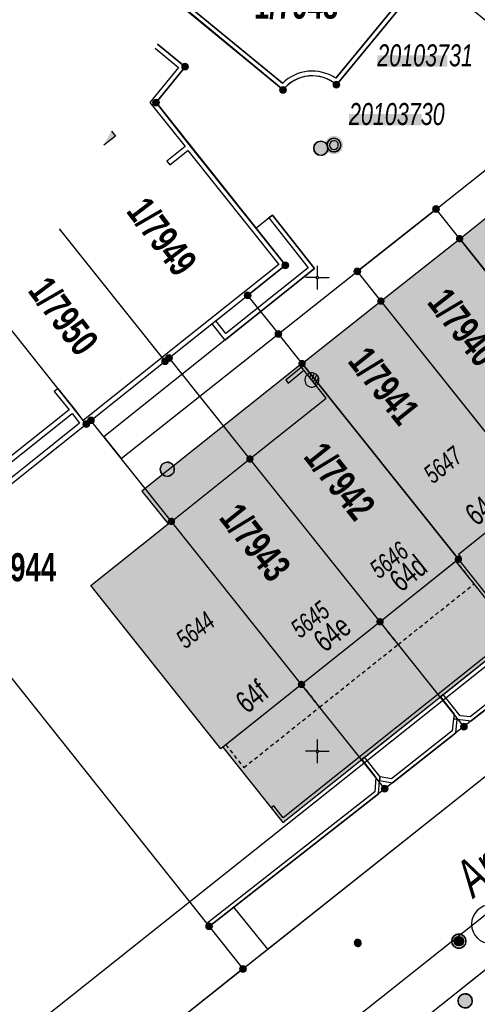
# Model space of a CAD drawing. Header units: metres. Extents: x 2695560 to 2696939, y 1260491 to 1262050.
# Tile 817 of 1005: x 2695960 to 2695984, y 1261686 to 1261738. Entities that reach past the tile are written whole.
import ezdxf

# ---------------------------------------------------------------- set-up
doc = ezdxf.new("R2010")
doc.units = ezdxf.units.M
doc.linetypes.add('AUSGEZOGEN', pattern=[0])
doc.linetypes.add('VERDECKT2_S2', pattern=[0.36, 0.2, -0.16])
for name, color, linetype in [('XR$1$AV_Flächen (EO)', 7, 'AUSGEZOGEN'), ('XR$1$AV_Gebäudeflächen (BB)', 7, 'AUSGEZOGEN'), ('XR$1$AV_Gebäudeflächen (EO)', 7, 'AUSGEZOGEN'), ('XR$1$AV_Gebäudeflächen ut.', 7, 'AUSGEZOGEN'), ('XR$1$AV_Grenzpunkte', 7, 'AUSGEZOGEN'), ('XR$1$AV_Grundstück-Nr.', 7, 'AUSGEZOGEN'), ('XR$1$AV_Haus-Nr.', 7, 'AUSGEZOGEN'), ('XR$1$AV_Koordinatennetzpunkte', 7, 'AUSGEZOGEN'), ('XR$1$AV_Lagefixpunkt-Nr.', 7, 'AUSGEZOGEN'), ('XR$1$AV_Lagefixpunkte', 7, 'AUSGEZOGEN'), ('XR$1$AV_Linien (BB)', 7, 'AUSGEZOGEN'), ('XR$1$AV_Linien (EO)', 7, 'AUSGEZOGEN'), ('XR$1$AV_Strassennamen', 7, 'AUSGEZOGEN'), ('XR$1$AV_Versicherung-Nr.', 7, 'AUSGEZOGEN'), ('XR$1$AW_LK_Schachtdeckel', 24, 'AUSGEZOGEN'), ('XR$1$FM_LK_SW_TRASSEKNOTEN', 94, 'AUSGEZOGEN'), ('XR$1$GR_Baum', 94, 'AUSGEZOGEN'), ('XR$1$Liegenschaftsgrenzen', 7, 'AUSGEZOGEN'), ('XR$1$PFAV', 255, 'AUSGEZOGEN'), ('XR$1$PFAW', 255, 'AUSGEZOGEN'), ('XR$1$PFWA', 255, 'AUSGEZOGEN'), ('XR$1$PFWFM', 255, 'AUSGEZOGEN'), ('XR$1$RP_Abstandslinie', 7, 'AUSGEZOGEN'), ('XR$1$WA_LK_Absperrarmatur', 171, 'AUSGEZOGEN'), ('XR$1$WA_LK_Hydrant', 171, 'AUSGEZOGEN')]:
    doc.layers.add(name, color=color, linetype=linetype)
doc.styles.add('ARIAL', font='arial.ttf')

# ---------------------------------------------------------------- blocks, each defined once
blk = doc.blocks.new('COMPLEXOBJECT_70')
at = {"layer": 'XR$1$AV_Linien (BB)', "color": 7, "linetype": 'AUSGEZOGEN', "transparency": 33554687}
blk.add_line((5972.393, 11689.554), (5998.19, 11710.06), dxfattribs=at)
for centre, radius, start, end in [((5968.704, 11747.172), 47.366, 309.323, 318.55), ((5968.975, 11743.539), 44.434, 311.1096, 312.0231)]:
    blk.add_arc(centre, radius, start, end, dxfattribs=at)
blk = doc.blocks.new('COMPLEXOBJECT_292')
at = {"layer": 'XR$1$AV_Linien (BB)', "color": 7, "linetype": 'AUSGEZOGEN', "transparency": 33554687}
blk.add_lwpolyline([(5969.98, 11677.403), (5986.51, 11690.58), (6001.22, 11702.29), (6003.7, 11704.25)], dxfattribs=at)
blk.add_arc((5967.725, 11749.441), 57.762, 308.52236, 313.15174, dxfattribs=at)
blk = doc.blocks.new('COMPLEXOBJECT_404')
at = {"layer": 'XR$1$AV_Linien (BB)', "color": 7, "linetype": 'AUSGEZOGEN', "transparency": 33554687}
blk.add_line((5912.025, 11634.345), (6002.081, 11705.837), dxfattribs=at)
blk = doc.blocks.new('COMPLEXOBJECT_595')
at = {"layer": 'XR$1$AV_Linien (BB)', "color": 7, "linetype": 'AUSGEZOGEN', "transparency": 33554687}
blk.add_line((5967.678, 11739.437), (5973.195, 11734.903), dxfattribs=at)
blk.add_lwpolyline([(5976.016, 11735.176), (5979.733, 11739.682), (5980.863, 11741.051), (5981.865, 11740.23), (5992.07, 11752.644), (5993.229, 11751.692), (5983.025, 11739.279), (5985.346, 11737.378)], dxfattribs=at)
for centre, radius, start, end in [((5974.738, 11733.664), 1.979, 95.5151, 141.2479), ((5974.737, 11733.658), 1.985, 49.8801, 95.4652)]:
    blk.add_arc(centre, radius, start, end, dxfattribs=at)
blk = doc.blocks.new('COMPLEXOBJECT_930')
at = {"layer": 'XR$1$AV_Flächen (EO)', "color": 7, "linetype": 'AUSGEZOGEN', "transparency": 33554687}
blk.add_line((5967.686, 11739.453), (5973.195, 11734.903), dxfattribs=at)
blk.add_lwpolyline([(5976.016, 11735.176), (5979.733, 11739.682), (5980.863, 11741.051)], dxfattribs=at)
for centre, radius, start, end in [((5974.741, 11733.657), 1.985, 94.8397, 141.1152), ((5974.74, 11733.663), 1.979, 49.8635, 94.846)]:
    blk.add_arc(centre, radius, start, end, dxfattribs=at)
blk = doc.blocks.new('COMPLEXOBJECT_1020')
at = {"layer": 'XR$1$AV_Linien (EO)', "color": 7, "linetype": 'AUSGEZOGEN', "transparency": 33554687}
blk.add_line((5967.805, 11739.678), (5973.17, 11735.248), dxfattribs=at)
blk.add_lwpolyline([(5975.975, 11735.519), (5979.547, 11739.849), (5980.657, 11741.195), (5982.76, 11743.743), (5982.188, 11744.221), (5980.96, 11745.247), (5981.12, 11745.439), (5982.156, 11744.573), (5983.361, 11746.038), (5985.51, 11748.652), (5986.735, 11750.142), (5990.099, 11754.232), (5992.165, 11756.746), (5990.423, 11758.147), (5990.58, 11758.342), (5992.519, 11756.782), (5990.308, 11754.093), (5986.928, 11749.983), (5985.862, 11748.686), (5986.44, 11748.227), (5993.697, 11757.019), (5992.789, 11757.739), (5992.944, 11757.935), (5994.052, 11757.056), (5986.477, 11747.879), (5985.703, 11748.493), (5983.566, 11745.894), (5982.348, 11744.413), (5983.111, 11743.776), (5980.863, 11741.051)], dxfattribs=at)
blk.add_arc((5974.739, 11733.66), 2.232, 56.3819, 134.6549, dxfattribs=at)
blk = doc.blocks.new('COMPLEXOBJECT_1224')
at = {"layer": 'XR$1$Liegenschaftsgrenzen', "color": 7, "linetype": 'AUSGEZOGEN', "transparency": 33554687}
for p, q in [((5979.733, 11739.682), (5976.016, 11735.176)), ((5973.195, 11734.903), (5967.678, 11739.437))]:
    blk.add_line(p, q, dxfattribs=at)
blk.add_arc((5974.739, 11733.663), 1.98, 49.8187, 141.2364, dxfattribs=at)
blk = doc.blocks.new('COMPLEXOBJECT_1270')
at = {"layer": 'XR$1$Liegenschaftsgrenzen', "color": 7, "linetype": 'AUSGEZOGEN', "transparency": 33554687}
blk.add_line((5971.08, 11688.51), (5998.19, 11710.06), dxfattribs=at)
blk = doc.blocks.new('BWAV1')
at = {"layer": 'XR$1$PFAV', "transparency": 33554687}
blk.add_hatch(color=7, dxfattribs=at).paths.add_polyline_path([(0.67, 0), (0.656, 0.135), (0.616, 0.264), (0.55, 0.383), (0.462, 0.486), (0.354, 0.569), (0.233, 0.628), (0.101, 0.662), (-0.034, 0.669), (-0.168, 0.649), (-0.295, 0.602), (-0.41, 0.53), (-0.508, 0.436), (-0.586, 0.325), (-0.639, 0.201), (-0.667, 0.068), (-0.667, -0.068), (-0.639, -0.201), (-0.586, -0.325), (-0.508, -0.436), (-0.41, -0.53), (-0.295, -0.602), (-0.168, -0.649), (-0.034, -0.669), (0.101, -0.662), (0.233, -0.628), (0.354, -0.569), (0.462, -0.486), (0.55, -0.383), (0.616, -0.264), (0.656, -0.135)])
at = {"color": 7, "transparency": 33554687}
for radius, start, end in [(0.5, 91.19481, 268.80519), (0.326, 91.19481, 268.80519), (0.5, 268.80519, 91.19481), (0.326, 268.80519, 91.19481)]:
    blk.add_arc((0, 0), radius, start, end, dxfattribs=at)
at = {"layer": 'XR$1$PFAV', "transparency": 33554687}
blk.add_circle((0, 0), 0.5, dxfattribs=at)
blk = doc.blocks.new('BWAV20')
at = {"true_color": 0x000000, "transparency": 33554687}
blk.add_hatch(color=18, dxfattribs=at).paths.add_polyline_path([(0.17, 0), (0.16, 0.03), (0.15, 0.07), (0.14, 0.1), (0.11, 0.12), (0.09, 0.14), (0.06, 0.16), (0.03, 0.16), (-0.01, 0.17), (-0.04, 0.16), (-0.07, 0.15), (-0.1, 0.13), (-0.13, 0.11), (-0.15, 0.08), (-0.16, 0.05), (-0.17, 0.02), (-0.17, -0.02), (-0.16, -0.05), (-0.15, -0.08), (-0.13, -0.11), (-0.1, -0.13), (-0.07, -0.15), (-0.04, -0.16), (-0.01, -0.17), (0.03, -0.16), (0.06, -0.16), (0.09, -0.14), (0.11, -0.12), (0.14, -0.1), (0.15, -0.07), (0.16, -0.03)])
at = {"layer": 'XR$1$PFAV', "transparency": 33554687}
blk.add_hatch(color=7, dxfattribs=at).paths.add_polyline_path([(0.5, 0), (0.49, 0.1), (0.46, 0.2), (0.41, 0.29), (0.34, 0.36), (0.26, 0.42), (0.17, 0.47), (0.08, 0.49), (-0.03, 0.5), (-0.13, 0.48), (-0.22, 0.45), (-0.31, 0.4), (-0.38, 0.33), (-0.44, 0.24), (-0.48, 0.15), (-0.5, 0.05), (-0.5, -0.05), (-0.48, -0.15), (-0.44, -0.24), (-0.38, -0.33), (-0.31, -0.4), (-0.22, -0.45), (-0.13, -0.48), (-0.03, -0.5), (0.08, -0.49), (0.17, -0.47), (0.26, -0.42), (0.34, -0.36), (0.41, -0.29), (0.46, -0.2), (0.49, -0.1)])
blk = doc.blocks.new('BAV15')
at = {"layer": 'XR$1$PFAV', "transparency": 33554687}
blk.add_hatch(color=7, dxfattribs=at).paths.add_polyline_path([(0.5, 0), (0.49, 0.1), (0.46, 0.2), (0.41, 0.29), (0.34, 0.36), (0.26, 0.42), (0.17, 0.47), (0.08, 0.49), (-0.03, 0.5), (-0.13, 0.48), (-0.22, 0.45), (-0.31, 0.4), (-0.38, 0.33), (-0.44, 0.24), (-0.48, 0.15), (-0.5, 0.05), (-0.5, -0.05), (-0.48, -0.15), (-0.44, -0.24), (-0.38, -0.33), (-0.31, -0.4), (-0.22, -0.45), (-0.13, -0.48), (-0.03, -0.5), (0.08, -0.49), (0.17, -0.47), (0.26, -0.42), (0.34, -0.36), (0.41, -0.29), (0.46, -0.2), (0.49, -0.1)])
at = {"color": 7, "transparency": 33554687}
for start, end in [(90, 270), (270, 90)]:
    blk.add_arc((0, 0), 0.5, start, end, dxfattribs=at)
at = {"layer": 'XR$1$PFAV', "transparency": 33554687}
blk.add_circle((0, 0), 0.5, dxfattribs=at)
blk = doc.blocks.new('BAV2041')
at = {"color": 7, "transparency": 33554687}
for p, q in [((0, 0.5), (0, 0.05)), ((-0.05, 0), (-0.5, 0)), ((0.05, 0), (0.5, 0)), ((0, -0.05), (0, -0.5))]:
    blk.add_line(p, q, dxfattribs=at)
blk.add_circle((0, 0), 0.05, dxfattribs=at)
for start, end in [(90, 270), (270, 90)]:
    blk.add_arc((0, 0), 0.05, start, end, dxfattribs=at)
blk = doc.blocks.new('COMPLEXOBJECT_1447')
at = {"layer": 'XR$1$RP_Abstandslinie', "color": 7, "linetype": 'AUSGEZOGEN', "transparency": 33554687}
blk.add_lwpolyline([(5995.92, 11714.03), (5961.19, 11686.42), (5926.76, 11659.03), (5923.888, 11656.747)], dxfattribs=at)
blk = doc.blocks.new('WBGR1')
at = {"color": 94, "transparency": 33554687}
for radius, start, end in [(1, 90, 270), (1, 270, 90), (0.05, 90, 270), (0.05, 270, 90)]:
    blk.add_arc((0, 0), radius, start, end, dxfattribs=at)
blk = doc.blocks.new('BAW2082')
at = {"layer": 'XR$1$PFAW', "transparency": 33554687}
blk.add_hatch(color=7, dxfattribs=at).paths.add_polyline_path([(0.509, -0.003), (0.499, 0.098), (0.469, 0.194), (0.42, 0.283), (0.354, 0.359), (0.274, 0.421), (0.183, 0.466), (0.085, 0.491), (-0.016, 0.496), (-0.116, 0.481), (-0.211, 0.446), (-0.297, 0.392), (-0.37, 0.323), (-0.428, 0.24), (-0.468, 0.147), (-0.488, 0.047), (-0.488, -0.054), (-0.468, -0.153), (-0.428, -0.246), (-0.37, -0.329), (-0.297, -0.398), (-0.211, -0.452), (-0.116, -0.487), (-0.016, -0.502), (0.085, -0.497), (0.183, -0.472), (0.274, -0.427), (0.354, -0.366), (0.42, -0.289), (0.469, -0.2), (0.499, -0.104)])
at = {"transparency": 33554687}
for start, end in [(91.19481, 268.80519), (268.80519, 91.19481)]:
    blk.add_arc((0.01, 0), 0.5, start, end, dxfattribs=at)
at = {"layer": 'XR$1$PFAW', "transparency": 33554687}
blk.add_circle((0.009, -0.003), 0.5, dxfattribs=at)
blk = doc.blocks.new('BWA2009')
at = {"true_color": 0x000000, "transparency": 33554687}
blk.add_hatch(color=18, dxfattribs=at).paths.add_polyline_path([(0.333, 0), (0.327, 0.067), (0.306, 0.131), (0.274, 0.19), (0.23, 0.242), (0.176, 0.283), (0.116, 0.313), (0.05, 0.329), (-0.017, 0.333), (-0.084, 0.323), (-0.147, 0.299), (-0.204, 0.264), (-0.253, 0.217), (-0.291, 0.162), (-0.318, 0.1), (-0.332, 0.034), (-0.332, -0.034), (-0.318, -0.1), (-0.291, -0.162), (-0.253, -0.217), (-0.204, -0.264), (-0.147, -0.299), (-0.084, -0.323), (-0.017, -0.333), (0.05, -0.329), (0.116, -0.313), (0.176, -0.283), (0.23, -0.242), (0.274, -0.19), (0.306, -0.131), (0.327, -0.067)])
at = {"layer": 'XR$1$PFWA', "transparency": 33554687}
blk.add_hatch(color=7, dxfattribs=at).paths.add_polyline_path([(0.5, 0), (0.49, 0.101), (0.459, 0.197), (0.41, 0.286), (0.344, 0.362), (0.264, 0.424), (0.174, 0.469), (0.076, 0.494), (-0.025, 0.499), (-0.125, 0.484), (-0.22, 0.449), (-0.306, 0.395), (-0.379, 0.326), (-0.437, 0.243), (-0.477, 0.15), (-0.497, 0.051), (-0.497, -0.051), (-0.477, -0.15), (-0.437, -0.243), (-0.379, -0.326), (-0.306, -0.395), (-0.22, -0.449), (-0.125, -0.484), (-0.025, -0.499), (0.076, -0.494), (0.174, -0.469), (0.264, -0.424), (0.344, -0.362), (0.41, -0.286), (0.459, -0.197), (0.49, -0.101)])
at = {"transparency": 33554687}
blk.add_circle((0, 0), 0.333, dxfattribs=at)
for start, end in [(90, 180), (180, 270), (0, 90), (270, 0)]:
    blk.add_arc((0, 0), 0.5, start, end, dxfattribs=at)
at = {"layer": 'XR$1$PFWA', "transparency": 33554687}
blk.add_circle((0, 0), 0.5, dxfattribs=at)
blk = doc.blocks.new('BWA965')
at = {"layer": 'XR$1$PFWA', "transparency": 33554687}
blk.add_hatch(color=7, dxfattribs=at).paths.add_polyline_path([(0, 0.5), (-0.05, 0.5), (-0.1, 0.49), (-0.15, 0.48), (-0.2, 0.46), (-0.24, 0.44), (-0.29, 0.41), (-0.33, 0.38), (-0.36, 0.34), (-0.4, 0.31), (-0.42, 0.26), (-0.45, 0.22), (-0.47, 0.17), (-0.48, 0.13), (-0.49, 0.08), (-0.5, 0.03), (-0.5, -0.03), (-0.49, -0.08), (-0.48, -0.13), (-0.47, -0.17), (-0.45, -0.22), (-0.42, -0.26), (-0.4, -0.31), (-0.36, -0.34), (-0.33, -0.38), (-0.29, -0.41), (-0.24, -0.44), (-0.2, -0.46), (-0.15, -0.48), (-0.1, -0.49), (-0.05, -0.5), (0, -0.5), (0.05, -0.5), (0.1, -0.49), (0.15, -0.48), (0.2, -0.46), (0.24, -0.44), (0.29, -0.41), (0.33, -0.38), (0.36, -0.34), (0.4, -0.31), (0.42, -0.26), (0.45, -0.22), (0.47, -0.17), (0.48, -0.13), (0.49, -0.08), (0.5, -0.03), (0.5, 0.03), (0.49, 0.08), (0.48, 0.13), (0.47, 0.17), (0.45, 0.22), (0.42, 0.26), (0.4, 0.31), (0.36, 0.34), (0.33, 0.38), (0.29, 0.41), (0.24, 0.44), (0.2, 0.46), (0.15, 0.48), (0.1, 0.49), (0.05, 0.5)])
at = {"transparency": 33554687}
blk.add_line((0, 0.5), (0, -0.5), dxfattribs=at)
for start, end in [(90, 270), (270, 90)]:
    blk.add_arc((0, 0), 0.5, start, end, dxfattribs=at)
blk = doc.blocks.new('BWFM3')
at = {"layer": 'XR$1$PFWFM', "transparency": 33554687}
blk.add_hatch(color=7, dxfattribs=at).paths.add_polyline_path([(0, 0.5), (-0.051, 0.497), (-0.101, 0.49), (-0.15, 0.477), (-0.197, 0.459), (-0.243, 0.437), (-0.286, 0.41), (-0.326, 0.379), (-0.362, 0.344), (-0.395, 0.306), (-0.424, 0.264), (-0.449, 0.22), (-0.469, 0.174), (-0.484, 0.125), (-0.494, 0.076), (-0.499, 0.025), (-0.499, -0.025), (-0.494, -0.076), (-0.484, -0.125), (-0.469, -0.174), (-0.449, -0.22), (-0.424, -0.264), (-0.395, -0.306), (-0.362, -0.344), (-0.326, -0.379), (-0.286, -0.41), (-0.243, -0.437), (-0.197, -0.459), (-0.15, -0.477), (-0.101, -0.49), (-0.051, -0.497), (0, -0.5), (0.051, -0.497), (0.101, -0.49), (0.15, -0.477), (0.197, -0.459), (0.243, -0.437), (0.286, -0.41), (0.326, -0.379), (0.362, -0.344), (0.395, -0.306), (0.424, -0.264), (0.449, -0.22), (0.469, -0.174), (0.484, -0.125), (0.494, -0.076), (0.499, -0.025), (0.499, 0.025), (0.494, 0.076), (0.484, 0.125), (0.469, 0.174), (0.449, 0.22), (0.424, 0.264), (0.395, 0.306), (0.362, 0.344), (0.326, 0.379), (0.286, 0.41), (0.243, 0.437), (0.197, 0.459), (0.15, 0.477), (0.101, 0.49), (0.051, 0.497)])
at = {"color": 94, "transparency": 33554687}
for p, q in [((-0.489, -0.083), (-0.007, 0.179)), ((-0.479, 0.141), (0, 0.388)), ((0, 0.5), (0, -0.5)), ((-0.413, -0.281), (-0.003, -0.029)), ((-0.27, -0.421), (0, -0.239))]:
    blk.add_line(p, q, dxfattribs=at)
for start, end in [(90, 270), (270, 90)]:
    blk.add_arc((0, 0), 0.5, start, end, dxfattribs=at)
blk = doc.blocks.new('COMPLEXOBJECT_2825')
at = {"layer": 'XR$1$AV_Linien (EO)', "color": 7, "linetype": 'AUSGEZOGEN', "transparency": 33554687}
blk.add_line((5973.195, 11734.903), (5967.686, 11739.453), dxfattribs=at)
blk.add_lwpolyline([(5980.863, 11741.051), (5979.733, 11739.682), (5976.016, 11735.176)], dxfattribs=at)
for centre, radius, start, end in [((5974.741, 11733.657), 1.985, 94.8397, 141.1152), ((5974.74, 11733.663), 1.979, 49.8635, 94.846)]:
    blk.add_arc(centre, radius, start, end, dxfattribs=at)
blk = doc.blocks.new('COMPLEXOBJECT_2829')
at = {"layer": 'XR$1$AV_Flächen (EO)', "color": 7, "linetype": 'AUSGEZOGEN', "transparency": 33554687}
blk.add_line((5973.17, 11735.248), (5967.805, 11739.678), dxfattribs=at)
blk.add_lwpolyline([(5980.863, 11741.051), (5983.111, 11743.776), (5982.348, 11744.413), (5983.566, 11745.894), (5985.703, 11748.493), (5986.477, 11747.879), (5994.052, 11757.056), (5992.944, 11757.935), (5992.789, 11757.739), (5993.697, 11757.019), (5986.44, 11748.227), (5985.862, 11748.686), (5986.928, 11749.983), (5990.308, 11754.093), (5992.519, 11756.782), (5990.58, 11758.342), (5990.423, 11758.147), (5992.165, 11756.746), (5990.099, 11754.232), (5986.735, 11750.142), (5985.51, 11748.652), (5983.361, 11746.038), (5982.156, 11744.573), (5981.12, 11745.439), (5980.96, 11745.247), (5982.188, 11744.221), (5982.76, 11743.743), (5980.657, 11741.195), (5979.547, 11739.849), (5975.975, 11735.519)], dxfattribs=at)
blk.add_arc((5974.739, 11733.66), 2.232, 56.3819, 134.6549, dxfattribs=at)

msp = doc.modelspace()

# ---------------------------------------------------------------- hatches: boundary and pattern name
at = {"transparency": 33554687}
for points in [[(2695979.142, 1261736.54), (2695979.142, 1261735.937), (2695982.849, 1261735.937), (2695982.849, 1261736.54)], [(2695977.647, 1261733.442), (2695977.647, 1261732.839), (2695981.48, 1261732.839), (2695981.48, 1261733.442)], [(2695974.697, 1261711.529), (2695975.023, 1261711.118), (2695984.149, 1261718.371), (2695983.823, 1261718.782)]]:
    msp.add_hatch(color=7, dxfattribs=at).paths.add_polyline_path(points)
at = {"layer": 'XR$1$AV_Gebäudeflächen (BB)', "true_color": 0xd2d2d2, "transparency": 33554687}
for points in [[(2695965.097, 1261732.542), (2695964.7, 1261731.793), (2695965.308, 1261732.277)], [(2695983.494, 1261726.86), (2695990.359, 1261718.247), (2695994.393, 1261721.437), (2695994.535, 1261721.549), (2695994.633, 1261721.644), (2695992.395, 1261724.451), (2695991.41, 1261725.686), (2695991.723, 1261725.936), (2695991.831, 1261726.597), (2695991.156, 1261726.678), (2695990.828, 1261726.417), (2695987.773, 1261730.248)], [(2695979.334, 1261723.565), (2695986.206, 1261714.946), (2695986.307, 1261715.027), (2695990.359, 1261718.247), (2695983.494, 1261726.86)], [(2695979.334, 1261723.565), (2695975.172, 1261720.268), (2695983.428, 1261709.939), (2695983.559, 1261710.044), (2695983.432, 1261710.199), (2695987.544, 1261713.473), (2695986.307, 1261715.027), (2695986.206, 1261714.946)], [(2695972.414, 1261715.233), (2695979.289, 1261706.64), (2695983.308, 1261709.843), (2695983.428, 1261709.939), (2695975.172, 1261720.268), (2695975.056, 1261720.177), (2695976.438, 1261718.434)], [(2695975.141, 1261703.333), (2695979.289, 1261706.64), (2695972.414, 1261715.233), (2695968.273, 1261711.939)], [(2695975.141, 1261703.333), (2695968.273, 1261711.939), (2695968.101, 1261711.802), (2695964.011, 1261708.548), (2695970.875, 1261699.932), (2695970.992, 1261700.026), (2695971.141, 1261700.144)]]:
    msp.add_hatch(color=254, dxfattribs=at).paths.add_polyline_path(points)
at = {"layer": 'XR$1$AV_Gebäudeflächen (EO)', "true_color": 0xebebeb, "transparency": 33554687}
for points in [[(2695980.245, 1261705.445), (2695984.261, 1261708.647), (2695983.308, 1261709.843), (2695979.289, 1261706.64)], [(2695976.095, 1261702.137), (2695980.245, 1261705.445), (2695979.289, 1261706.64), (2695975.141, 1261703.333)], [(2695972.095, 1261698.948), (2695976.095, 1261702.137), (2695975.141, 1261703.333), (2695971.141, 1261700.144)]]:
    msp.add_hatch(color=7, dxfattribs=at).paths.add_polyline_path(points)
at = {"layer": 'XR$1$AV_Gebäudeflächen ut.', "true_color": 0xf5f5f5, "transparency": 33554687}
for points in [[(2695970.992, 1261700.026), (2695974.15, 1261696.044), (2695978.318, 1261699.366), (2695982.474, 1261702.679), (2695986.602, 1261705.969), (2695990.728, 1261709.274), (2695992.681, 1261710.839), (2695994.77, 1261712.513), (2695994.76, 1261712.55), (2695994.75, 1261712.587), (2695994.74, 1261712.624), (2695994.729, 1261712.661), (2695994.717, 1261712.698), (2695994.705, 1261712.734), (2695994.693, 1261712.771), (2695994.68, 1261712.807), (2695994.666, 1261712.843), (2695994.652, 1261712.879), (2695994.638, 1261712.914), (2695994.623, 1261712.95), (2695994.608, 1261712.985), (2695994.592, 1261713.02), (2695994.576, 1261713.055), (2695994.559, 1261713.09), (2695994.542, 1261713.124), (2695994.525, 1261713.158), (2695994.507, 1261713.192), (2695994.489, 1261713.226), (2695994.47, 1261713.259), (2695994.45, 1261713.293), (2695994.431, 1261713.326), (2695994.411, 1261713.358), (2695994.39, 1261713.391), (2695994.369, 1261713.423), (2695994.348, 1261713.455), (2695994.326, 1261713.487), (2695994.304, 1261713.518), (2695994.281, 1261713.549), (2695994.258, 1261713.58), (2695998.185, 1261716.721), (2695998.695, 1261716.046), (2696005.01, 1261722.256), (2696003.599, 1261723.402), (2696006.892, 1261727.393), (2696010.243, 1261731.455), (2696008.326, 1261733.04), (2696006.071, 1261734.889), (2696009.412, 1261738.963), (2696004.519, 1261743.018), (2696003.346, 1261743.983), (2696000.062, 1261740.008), (2696001.799, 1261738.625), (2696001.685, 1261738.486), (2695998.32, 1261734.414), (2695994.928, 1261730.316), (2695996.831, 1261728.743), (2695992.395, 1261724.451), (2695994.633, 1261721.644), (2695994.535, 1261721.549), (2695990.359, 1261718.247), (2695986.307, 1261715.027), (2695987.544, 1261713.473), (2695983.432, 1261710.199), (2695983.559, 1261710.044), (2695983.428, 1261709.939), (2695979.289, 1261706.64), (2695975.141, 1261703.333)], [(2695972.414, 1261715.233), (2695976.438, 1261718.434), (2695975.056, 1261720.177), (2695966.716, 1261713.543), (2695968.101, 1261711.802), (2695968.273, 1261711.939)]]:
    msp.add_hatch(color=7, dxfattribs=at).paths.add_polyline_path(points)

# ---------------------------------------------------------------- linework, layer by layer
at = {"layer": 'XR$1$AV_Flächen (EO)', "color": 7, "linetype": 'AUSGEZOGEN', "transparency": 33554687}
for p, q in [((2695983.308, 1261709.843), (2695979.289, 1261706.64)), ((2695979.289, 1261706.64), (2695975.141, 1261703.333)), ((2695975.141, 1261703.333), (2695971.141, 1261700.144)), ((2695970.992, 1261700.026), (2695974.15, 1261696.044))]:
    msp.add_line(p, q, dxfattribs=at)
at = {"layer": 'XR$1$AV_Flächen (EO)', "color": 7, "linetype": 'VERDECKT2_S2', "transparency": 33554687}
for p, q in [((2695979.289, 1261706.64), (2695980.245, 1261705.445)), ((2695975.141, 1261703.333), (2695976.095, 1261702.137)), ((2695971.141, 1261700.144), (2695972.095, 1261698.948))]:
    msp.add_line(p, q, dxfattribs=at)
at = {"layer": 'XR$1$AV_Flächen (EO)', "color": 7, "linetype": 'AUSGEZOGEN', "transparency": 33554687}
for points in [[(2695959.66, 1261713.798), (2695960.889, 1261714.777), (2695963.769, 1261717.072), (2695964.018, 1261717.271), (2695967.936, 1261720.392), (2695968.15, 1261720.563), (2695970.412, 1261722.365), (2695971.097, 1261721.506), (2695975.835, 1261725.286), (2695973.603, 1261728.107), (2695973.407, 1261727.952), (2695975.484, 1261725.326), (2695971.137, 1261721.857), (2695970.608, 1261722.521), (2695972.294, 1261723.865), (2695974.29, 1261725.456), (2695969.339, 1261731.676), (2695967.459, 1261734.039), (2695968.993, 1261735.935), (2695967.527, 1261737.131)], [(2695967.408, 1261736.906), (2695968.642, 1261735.899), (2695967.138, 1261734.04), (2695968.988, 1261731.716), (2695968.034, 1261730.956), (2695968.189, 1261730.76), (2695969.144, 1261731.52), (2695973.939, 1261725.496), (2695972.122, 1261724.048), (2695967.993, 1261720.758), (2695967.781, 1261720.588), (2695963.867, 1261717.47), (2695963.613, 1261717.267), (2695963.222, 1261717.796), (2695962.28, 1261718.955), (2695962.086, 1261718.797), (2695962.869, 1261717.834)], [(2695992.395, 1261724.451), (2695994.633, 1261721.644), (2695994.535, 1261721.549), (2695990.359, 1261718.247), (2695986.307, 1261715.027), (2695987.544, 1261713.473), (2695983.432, 1261710.199), (2695983.559, 1261710.044), (2695983.428, 1261709.939), (2695979.289, 1261706.64), (2695975.141, 1261703.333), (2695970.992, 1261700.026)], [(2695975.056, 1261720.177), (2695966.716, 1261713.543), (2695968.101, 1261711.802)], [(2695972.414, 1261715.233), (2695976.438, 1261718.434), (2695975.056, 1261720.177)], [(2695956.494, 1261712.441), (2695963.026, 1261717.64), (2695963.423, 1261717.116), (2695960.733, 1261714.973), (2695959.504, 1261713.993)], [(2695962.869, 1261717.834), (2695956.538, 1261712.796)], [(2695968.101, 1261711.802), (2695968.273, 1261711.939), (2695972.414, 1261715.233)], [(2695974.15, 1261696.044), (2695978.318, 1261699.366), (2695982.474, 1261702.679), (2695986.602, 1261705.969), (2695990.728, 1261709.274), (2695992.681, 1261710.839)]]:
    msp.add_lwpolyline(points, dxfattribs=at)
for points in [[(2695974.432, 1261719.24), (2695975.263, 1261719.92), (2695975.137, 1261720.075), (2695974.305, 1261719.395), (2695974.432, 1261719.24)], [(2695983.288, 1261709.827), (2695986.349, 1261705.997), (2695974.179, 1261696.297), (2695973.675, 1261696.933), (2695973.534, 1261696.821), (2695974.15, 1261696.044), (2695978.318, 1261699.366), (2695978.475, 1261699.49), (2695982.474, 1261702.679), (2695982.631, 1261702.803), (2695986.447, 1261705.842), (2695986.602, 1261705.969), (2695983.428, 1261709.939), (2695983.288, 1261709.827)], [(2695986.447, 1261705.842), (2695987.616, 1261704.414), (2695984.043, 1261701.616), (2695983.516, 1261701.682), (2695982.631, 1261702.803), (2695982.474, 1261702.679), (2695983.198, 1261701.762), (2695983.171, 1261701.526), (2695983.37, 1261701.504), (2695984.1, 1261701.407), (2695987.9, 1261704.383), (2695986.602, 1261705.969), (2695986.447, 1261705.842)], [(2695983.171, 1261701.526), (2695983.1, 1261700.878), (2695979.885, 1261698.359), (2695979.287, 1261698.464), (2695979.252, 1261698.266), (2695979.939, 1261698.147), (2695983.29, 1261700.772), (2695983.37, 1261701.504), (2695983.171, 1261701.526)], [(2695978.318, 1261699.366), (2695979.058, 1261698.431), (2695979.006, 1261697.671), (2695970.135, 1261690.723), (2695970.259, 1261690.566), (2695979.199, 1261697.568), (2695979.252, 1261698.266), (2695979.287, 1261698.464), (2695978.475, 1261699.49), (2695978.318, 1261699.366)]]:
    msp.add_lwpolyline(points, close=True, dxfattribs=at)
at = {"layer": 'XR$1$AV_Flächen (EO)', "color": 7, "linetype": 'VERDECKT2_S2', "transparency": 33554687}
for points in [[(2695980.245, 1261705.445), (2695984.261, 1261708.647), (2695983.308, 1261709.843)], [(2695976.095, 1261702.137), (2695980.245, 1261705.445), (2695979.289, 1261706.64)], [(2695972.095, 1261698.948), (2695976.095, 1261702.137), (2695975.141, 1261703.333)]]:
    msp.add_lwpolyline(points, dxfattribs=at)
at = {"layer": 'XR$1$AV_Linien (BB)', "color": 7, "linetype": 'AUSGEZOGEN', "transparency": 33554687}
for p, q in [((2695983.494, 1261726.86), (2695987.773, 1261730.248)), ((2695979.334, 1261723.565), (2695983.494, 1261726.86)), ((2695983.494, 1261726.86), (2695990.359, 1261718.247)), ((2695975.172, 1261720.268), (2695979.334, 1261723.565)), ((2695979.334, 1261723.565), (2695986.206, 1261714.946)), ((2695975.172, 1261720.268), (2695983.428, 1261709.939)), ((2695968.273, 1261711.939), (2695972.414, 1261715.233)), ((2695979.289, 1261706.64), (2695972.414, 1261715.233)), ((2695975.141, 1261703.333), (2695968.273, 1261711.939)), ((2695979.289, 1261706.64), (2695975.141, 1261703.333))]:
    msp.add_line(p, q, dxfattribs=at)
for points in [[(2695967.528, 1261737.133), (2695968.993, 1261735.935), (2695967.459, 1261734.039), (2695972.731, 1261727.414), (2695973.407, 1261727.952), (2695973.603, 1261728.107), (2695975.835, 1261725.286), (2695964.707, 1261716.408), (2695965.624, 1261715.258), (2695978.087, 1261725.129), (2695982.248, 1261728.424), (2695986.526, 1261731.812), (2695987.773, 1261730.248)], [(2695965.097, 1261732.542), (2695965.308, 1261732.277), (2695964.7, 1261731.793)], [(2695972.414, 1261715.233), (2695976.438, 1261718.434), (2695975.056, 1261720.177), (2695975.172, 1261720.268)], [(2695986.307, 1261715.027), (2695987.544, 1261713.473), (2695983.432, 1261710.199)], [(2695975.141, 1261703.333), (2695971.141, 1261700.144), (2695970.992, 1261700.026), (2695970.875, 1261699.932), (2695964.011, 1261708.548), (2695968.101, 1261711.802), (2695968.273, 1261711.939)], [(2695983.428, 1261709.939), (2695983.308, 1261709.843), (2695979.289, 1261706.64)], [(2695983.432, 1261710.199), (2695983.559, 1261710.044), (2695983.428, 1261709.939)], [(2695973.363, 1261689.364), (2695971.561, 1261691.586), (2695979.199, 1261697.568), (2695979.252, 1261698.266), (2695979.939, 1261698.147), (2695983.29, 1261700.772), (2695983.37, 1261701.504), (2695984.1, 1261701.407), (2695987.9, 1261704.383), (2695987.686, 1261704.644), (2695989.25, 1261705.924)], [(2695961.161, 1261679.684), (2695972.05, 1261688.32), (2695973.363, 1261689.364)]]:
    msp.add_lwpolyline(points, dxfattribs=at)
at = {"layer": 'XR$1$AV_Linien (EO)', "color": 7, "linetype": 'AUSGEZOGEN', "transparency": 33554687}
for points in [[(2695959.66, 1261713.798), (2695960.889, 1261714.777), (2695963.769, 1261717.072), (2695964.018, 1261717.271), (2695967.936, 1261720.392), (2695968.15, 1261720.563), (2695970.412, 1261722.365), (2695971.097, 1261721.506), (2695975.835, 1261725.286), (2695973.603, 1261728.107), (2695973.407, 1261727.952), (2695975.484, 1261725.326), (2695971.137, 1261721.857), (2695970.608, 1261722.521), (2695972.294, 1261723.865), (2695974.29, 1261725.456), (2695969.339, 1261731.676), (2695967.459, 1261734.039), (2695968.993, 1261735.935), (2695967.527, 1261737.131)], [(2695967.408, 1261736.906), (2695968.642, 1261735.899), (2695967.138, 1261734.04), (2695968.988, 1261731.716), (2695968.034, 1261730.956), (2695968.189, 1261730.76), (2695969.144, 1261731.52), (2695973.939, 1261725.496), (2695972.122, 1261724.048), (2695967.993, 1261720.758), (2695967.781, 1261720.588), (2695963.867, 1261717.47), (2695963.613, 1261717.267), (2695963.222, 1261717.796), (2695962.28, 1261718.955), (2695962.086, 1261718.797), (2695962.869, 1261717.834)], [(2695956.494, 1261712.441), (2695963.026, 1261717.64), (2695963.423, 1261717.116), (2695960.733, 1261714.973), (2695959.504, 1261713.993)], [(2695962.869, 1261717.834), (2695956.538, 1261712.796)]]:
    msp.add_lwpolyline(points, dxfattribs=at)
msp.add_lwpolyline([(2695974.432, 1261719.24), (2695975.263, 1261719.92), (2695975.137, 1261720.075), (2695974.305, 1261719.395), (2695974.432, 1261719.24)], close=True, dxfattribs=at)
at = {"layer": 'XR$1$Liegenschaftsgrenzen', "color": 7, "linetype": 'AUSGEZOGEN', "transparency": 33554687}
for p, q in [((2695982.248, 1261728.424), (2695978.087, 1261725.129)), ((2695967.936, 1261720.392), (2695962.367, 1261727.387)), ((2695973.923, 1261721.831), (2695978.087, 1261725.129)), ((2695968.15, 1261720.563), (2695972.294, 1261723.865)), ((2695972.294, 1261723.865), (2695973.923, 1261721.831)), ((2695963.769, 1261717.072), (2695959.649, 1261722.255)), ((2695964.018, 1261717.271), (2695967.936, 1261720.392)), ((2695967.936, 1261720.392), (2695968.15, 1261720.563)), ((2695959.66, 1261713.798), (2695963.769, 1261717.072)), ((2695963.769, 1261717.072), (2695964.018, 1261717.271)), ((2695954.815, 1261709.937), (2695970.259, 1261690.566)), ((2695983.716, 1261701.106), (2695979.533, 1261697.83)), ((2695979.533, 1261697.83), (2695970.259, 1261690.566)), ((2695970.259, 1261690.566), (2695972.05, 1261688.32)), ((2695968.7, 1261675.42), (2695987.48, 1261690.39)), ((2695972.05, 1261688.32), (2695953.59, 1261673.68))]:
    msp.add_line(p, q, dxfattribs=at)
for points in [[(2695967.528, 1261737.133), (2695968.993, 1261735.935), (2695967.459, 1261734.039), (2695974.29, 1261725.456), (2695972.294, 1261723.865)], [(2695982.248, 1261728.424), (2695986.526, 1261731.812), (2695994.633, 1261721.644), (2695994.535, 1261721.549), (2695998.319, 1261716.829), (2695994.15, 1261713.49)], [(2695994.15, 1261713.49), (2695990.359, 1261718.247), (2695983.494, 1261726.86), (2695982.248, 1261728.424)], [(2695978.087, 1261725.129), (2695979.334, 1261723.565), (2695986.206, 1261714.946), (2695990.728, 1261709.274)], [(2695986.602, 1261705.969), (2695983.428, 1261709.939), (2695975.172, 1261720.268), (2695973.923, 1261721.831)], [(2695983.716, 1261701.106), (2695979.289, 1261706.64), (2695972.414, 1261715.233), (2695968.15, 1261720.563)], [(2695979.533, 1261697.83), (2695975.141, 1261703.333), (2695968.273, 1261711.939), (2695964.018, 1261717.271)], [(2695986.602, 1261705.969), (2695987.9, 1261704.383), (2695983.716, 1261701.106)]]:
    msp.add_lwpolyline(points, dxfattribs=at)

# ---------------------------------------------------------------- block references
at = {"layer": 'XR$1$AV_Flächen (EO)', "color": 7, "linetype": 'AUSGEZOGEN', "lineweight": -3, "transparency": 33554687}
for name in ['COMPLEXOBJECT_2829', 'COMPLEXOBJECT_930']:
    msp.add_blockref(name, (2690000.97, 1249999.81), dxfattribs=at)
at = {"layer": 'XR$1$AV_Grenzpunkte', "color": 7, "linetype": 'AUSGEZOGEN', "lineweight": -3, "transparency": 33554687}
for name, p, xscale, yscale in [('BAV15', (2695968.993, 1261735.935), 0.3249999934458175, 0.3249999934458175), ('BAV15', (2695976.986, 1261734.986), 0.3249999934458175, 0.3249999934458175), ('BAV15', (2695974.165, 1261734.713), 0.3249999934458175, 0.3249999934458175), ('BAV15', (2695967.459, 1261734.039), 0.3249999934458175, 0.3249999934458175), ('BAV15', (2695982.248, 1261728.424), 0.3249999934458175, 0.3249999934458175), ('BWAV20', (2695983.494, 1261726.86), 0.3899999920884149, 0.3899999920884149), ('BAV15', (2695974.29, 1261725.456), 0.3249999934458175, 0.3249999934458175), ('BAV15', (2695978.087, 1261725.129), 0.3249999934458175, 0.3249999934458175), ('BAV15', (2695972.294, 1261723.865), 0.3249999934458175, 0.3249999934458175), ('BWAV20', (2695979.334, 1261723.565), 0.3899999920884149, 0.3899999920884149), ('BAV15', (2695973.923, 1261721.831), 0.3249999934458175, 0.3249999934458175), ('BAV15', (2695968.15, 1261720.563), 0.3249999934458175, 0.3249999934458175), ('BAV15', (2695967.936, 1261720.392), 0.3249999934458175, 0.3249999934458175), ('BWAV20', (2695975.172, 1261720.268), 0.3899999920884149, 0.3899999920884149), ('BAV15', (2695963.769, 1261717.072), 0.3249999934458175, 0.3249999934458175), ('BAV15', (2695964.018, 1261717.271), 0.3249999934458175, 0.3249999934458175), ('BWAV20', (2695972.414, 1261715.233), 0.3899999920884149, 0.3899999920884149), ('BWAV20', (2695968.273, 1261711.939), 0.3899999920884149, 0.3899999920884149), ('BWAV20', (2695983.428, 1261709.939), 0.3899999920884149, 0.3899999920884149), ('BWAV20', (2695979.289, 1261706.64), 0.3899999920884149, 0.3899999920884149), ('BWAV20', (2695975.141, 1261703.333), 0.3899999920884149, 0.3899999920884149), ('BAV15', (2695983.716, 1261701.106), 0.3249999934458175, 0.3249999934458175), ('BAV15', (2695979.533, 1261697.83), 0.3249999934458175, 0.3249999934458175), ('BAV15', (2695970.259, 1261690.566), 0.3249999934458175, 0.3249999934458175), ('BAV15', (2695972.05, 1261688.32), 0.3249999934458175, 0.3249999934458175)]:
    msp.add_blockref(name, p, dxfattribs=dict(at, xscale=xscale, yscale=yscale))
at = {"layer": 'XR$1$AV_Koordinatennetzpunkte', "color": 7, "linetype": 'AUSGEZOGEN', "lineweight": -3, "transparency": 33554687, "xscale": 1.25, "yscale": 1.25}
for p in [(2695975.97, 1261724.81), (2695975.97, 1261699.81)]:
    msp.add_blockref('BAV2041', p, dxfattribs=at)
at = {"layer": 'XR$1$AV_Lagefixpunkte', "color": 7, "linetype": 'AUSGEZOGEN', "lineweight": -3, "transparency": 33554687, "xscale": 0.7199999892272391, "yscale": 0.7199999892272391}
msp.add_blockref('BWAV1', (2695976.85, 1261731.797, -1000), dxfattribs=at)
at = {"layer": 'XR$1$AV_Linien (BB)', "color": 7, "linetype": 'AUSGEZOGEN', "lineweight": -3, "transparency": 33554687}
for name in ['COMPLEXOBJECT_595', 'COMPLEXOBJECT_404', 'COMPLEXOBJECT_70', 'COMPLEXOBJECT_292']:
    msp.add_blockref(name, (2690000.97, 1249999.81), dxfattribs=at)
at = {"layer": 'XR$1$AV_Linien (EO)', "color": 7, "linetype": 'AUSGEZOGEN', "lineweight": -3, "transparency": 33554687}
for name in ['COMPLEXOBJECT_1020', 'COMPLEXOBJECT_2825']:
    msp.add_blockref(name, (2690000.97, 1249999.81), dxfattribs=at)
at = {"layer": 'XR$1$AW_LK_Schachtdeckel', "color": 24, "linetype": 'AUSGEZOGEN', "lineweight": -3, "transparency": 33554687, "xscale": 0.7499999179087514, "yscale": 0.7499999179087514}
for p in [(2695976.153, 1261731.633), (2695968.041, 1261714.693)]:
    msp.add_blockref('BAW2082', p, dxfattribs=at)
at = {"layer": 'XR$1$AW_LK_Schachtdeckel', "color": 24, "linetype": 'AUSGEZOGEN', "lineweight": -3, "transparency": 33554687, "xscale": 0.7499999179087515, "yscale": 0.7499999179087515, "rotation": 47.45214843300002}
msp.add_blockref('BAW2082', (2695983.78, 1261686.63), dxfattribs=at)
at = {"layer": 'XR$1$FM_LK_SW_TRASSEKNOTEN', "color": 94, "linetype": 'AUSGEZOGEN', "lineweight": -3, "transparency": 33554687, "xscale": 0.7499999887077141, "yscale": 0.7499999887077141, "rotation": 218.4104214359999}
msp.add_blockref('BWFM3', (2695975.689, 1261719.403), dxfattribs=at)
at = {"layer": 'XR$1$GR_Baum', "color": 94, "linetype": 'AUSGEZOGEN', "lineweight": -3, "transparency": 33554687, "xscale": 1.027451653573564, "yscale": 1.027451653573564}
msp.add_blockref('WBGR1', (2695985.15, 1261690.679), dxfattribs=at)
at = {"layer": 'XR$1$Liegenschaftsgrenzen', "color": 7, "linetype": 'AUSGEZOGEN', "lineweight": -3, "transparency": 33554687}
for name in ['COMPLEXOBJECT_1270', 'COMPLEXOBJECT_1224']:
    msp.add_blockref(name, (2690000.97, 1249999.81), dxfattribs=at)
at = {"layer": 'XR$1$RP_Abstandslinie', "color": 7, "linetype": 'AUSGEZOGEN', "lineweight": -3, "transparency": 33554687}
msp.add_blockref('COMPLEXOBJECT_1447', (2690000.97, 1249999.81), dxfattribs=at)
at = {"layer": 'XR$1$WA_LK_Absperrarmatur', "color": 171, "linetype": 'AUSGEZOGEN', "lineweight": -3, "transparency": 33554687, "xscale": 0.3749999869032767, "yscale": 0.3749999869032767, "rotation": 310.916992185}
msp.add_blockref('BWA965', (2695978.111, 1261689.692), dxfattribs=at)
at = {"layer": 'XR$1$WA_LK_Hydrant', "color": 171, "linetype": 'AUSGEZOGEN', "lineweight": -3, "transparency": 33554687, "xscale": 0.7499999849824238, "yscale": 0.7499999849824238, "rotation": 313.326904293}
msp.add_blockref('BWA2009', (2695983.45, 1261689.786), dxfattribs=at)

# ---------------------------------------------------------------- texts
at = {"layer": 'XR$1$AV_Grundstück-Nr.', "color": 7, "transparency": 33554687, "char_height": 1.48491, "width": 4.98214, "attachment_point": 5, "style": 'ARIAL'}
for s, insert in [('\\A1;{\\fArial|i0|b1;\\H1.484908;\\W0.700000;\\C7;1/7948}\\P', (2695974.85, 1261739.191)), ('\\A1;{\\fArial|i0|b1;\\H1.484908;\\W0.700000;\\C7;1/7944}\\P', (2695959.96, 1261709.5))]:
    msp.add_mtext(s, dxfattribs=dict(at, insert=insert))
at = {"layer": 'XR$1$AV_Grundstück-Nr.', "color": 7, "transparency": 33554687, "char_height": 1.48491, "attachment_point": 5, "style": 'ARIAL'}
for s, insert, width, rotation in [('\\A1;{\\fArial|i0|b1;\\H1.484908;\\W0.700000;\\C7;1/7949}\\P', (2695967.76, 1261726.961), 4.98214, 307.2798), ('\\A1;{\\fArial|i0|b1;\\H1.484908;\\W0.700000;\\C7;1/7950}\\P', (2695962.561, 1261722.764), 4.98214, 307.1394), ('\\A1;{\\fArial|i0|b1;\\H1.484908;\\W0.700000;\\C7;1/7940}\\P', (2695983.664, 1261722.173), 4.98214, 307.989), ('\\A1;{\\fArial|i0|b1;\\H1.484908;\\W0.700000;\\C7;1/7941}\\P', (2695979.483, 1261719.086), 4.97324, 308.6928), ('\\A1;{\\fArial|i0|b1;\\H1.484908;\\W0.700000;\\C7;1/7942}\\P', (2695977.148, 1261714.047), 4.98214, 308.7054), ('\\A1;{\\fArial|i0|b1;\\H1.484908;\\W0.700000;\\C7;1/7943}\\P', (2695972.684, 1261710.822), 4.98214, 308.6082)]:
    msp.add_mtext(s, dxfattribs=dict(at, insert=insert, width=width, rotation=rotation))
at = {"layer": 'XR$1$AV_Haus-Nr.', "color": 7, "transparency": 33554687, "char_height": 1.1621, "attachment_point": 8, "style": 'ARIAL'}
for s, insert, width, rotation in [('\\W0.70;64c', (2695985.109, 1261712.21), 2.2509, 38.4867), ('\\W0.70;64d', (2695981.143, 1261708.736), 2.31961, 38.5578), ('\\W0.70;64e', (2695977.124, 1261705.564), 2.31961, 38.5632), ('\\W0.70;64f', (2695972.89, 1261702.23), 1.99197, 38.5632)]:
    msp.add_mtext(s, dxfattribs=dict(at, insert=insert, width=width, rotation=rotation))
at = {"layer": 'XR$1$AV_Lagefixpunkt-Nr.', "color": 7, "transparency": 33554687, "char_height": 1.1621, "attachment_point": 7, "style": 'ARIAL'}
for s, insert, width in [('\\A1;{\\fArial|i1|b0;\\H1.162102;\\W0.700000;\\C7;20103731}\\P', (2695979.142, 1261735.937), 5.49745), ('\\A1;{\\fArial|i1|b0;\\H1.162102;\\W0.700000;\\C7;20103730}\\P', (2695977.647, 1261732.839), 5.50234)]:
    msp.add_mtext(s, dxfattribs=dict(at, insert=insert, width=width))
at = {"layer": 'XR$1$AV_Strassennamen', "color": 7, "transparency": 33554687, "insert": (2695990.236, 1261698.045), "char_height": 1.93684, "width": 17.55869, "attachment_point": 5, "rotation": 38.5596, "style": 'ARIAL'}
msp.add_mtext('\\A1;{\\fArial|i1|b0;\\H1.936838;\\W0.700000;\\C7;Anton-Graff-Strasse}\\P', dxfattribs=at)
at = {"layer": 'XR$1$AV_Versicherung-Nr.', "color": 7, "transparency": 33554687, "char_height": 0.96842, "width": 2.46457, "attachment_point": 5, "style": 'ARIAL'}
for s, insert, rotation in [('\\A1;{\\fArial|i1|b0;\\H0.968418;\\W0.700000;\\C7;5647}\\P', (2695982.612, 1261714.914), 38.4867), ('\\A1;{\\fArial|i1|b0;\\H0.968418;\\W0.700000;\\C7;5646}\\P', (2695979.765, 1261709.898), 38.5578), ('\\A1;{\\fArial|i1|b0;\\H0.968418;\\W0.700000;\\C7;5645}\\P', (2695975.594, 1261706.758), 38.5632), ('\\A1;{\\fArial|i1|b0;\\H0.968418;\\W0.700000;\\C7;5644}\\P', (2695969.536, 1261706.202), 38.5632)]:
    msp.add_mtext(s, dxfattribs=dict(at, insert=insert, rotation=rotation))

doc.saveas('drawing.dxf')
